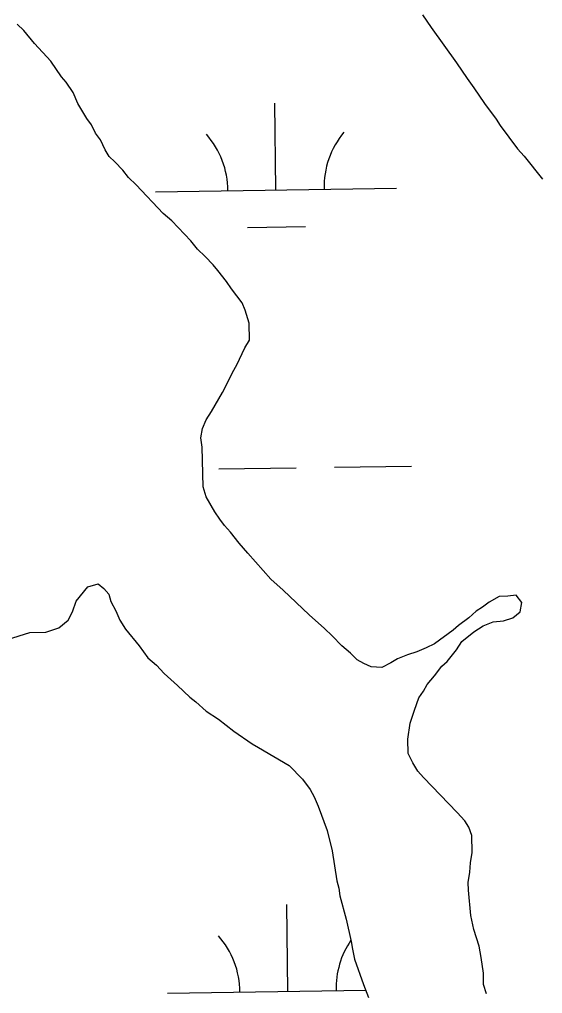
# Model space of a CAD drawing. Extents: x 3807117 to 3845308, y 337856 to 363736.
# Drawn here: x 3835153 to 3835370.3, y 359355.5 to 359759.8 of the extents above; entities that cross this region are included whole.
import ezdxf

# ---------------------------------------------------------------- set-up
doc = ezdxf.new("R2010")
doc.units = 0
doc.layers.add('V-TOPO-SHOR', color=7, linetype='Continuous')
doc.layers.add('V-WETL-SWMP', color=7, linetype='Continuous')

msp = doc.modelspace()

# ---------------------------------------------------------------- linework, layer by layer
at = {"layer": 'V-TOPO-SHOR'}
for p, q in [((3835320.4, 359761.8), (3835324.03, 359756.43)), ((3835154.84, 359755.19), (3835152.05, 359757.86)), ((3835159.25, 359749.83), (3835154.84, 359755.19)), ((3835324.03, 359756.43), (3835334.49, 359741.85)), ((3835166.04, 359742.58), (3835159.25, 359749.83)), ((3835170.47, 359736.06), (3835166.04, 359742.58)), ((3835334.49, 359741.85), (3835338.93, 359735.33)), ((3835172.47, 359733.76), (3835170.47, 359736.06)), ((3835175.3, 359729.54), (3835172.47, 359733.76)), ((3835338.93, 359735.33), (3835341.74, 359731.49)), ((3835177.35, 359724.91), (3835175.3, 359729.54)), ((3835341.74, 359731.49), (3835346.18, 359724.97)), ((3835181, 359718.76), (3835177.35, 359724.91)), ((3835346.18, 359724.97), (3835351, 359718.45)), ((3835183.01, 359716.08), (3835181, 359718.76)), ((3835351, 359718.45), (3835352.62, 359715.76)), ((3835184.65, 359712.61), (3835183.01, 359716.08)), ((3835186.65, 359709.92), (3835184.65, 359712.61)), ((3835352.62, 359715.76), (3835359.85, 359706.18)), ((3835188.7, 359705.68), (3835186.65, 359709.92)), ((3835190.32, 359702.99), (3835188.7, 359705.68)), ((3835359.85, 359706.18), (3835362.65, 359703.13)), ((3835192.71, 359700.71), (3835190.32, 359702.99)), ((3835195.91, 359697.27), (3835192.71, 359700.71)), ((3835362.65, 359703.13), (3835370.27, 359693.56)), ((3835198.31, 359694.21), (3835195.91, 359697.27)), ((3835201.5, 359691.16), (3835198.31, 359694.21)), ((3835212.68, 359679.33), (3835201.5, 359691.16)), ((3835216.26, 359676.3), (3835212.68, 359679.33)), ((3835224.24, 359667.9), (3835216.26, 359676.3)), ((3835227.05, 359664.46), (3835224.24, 359667.9)), ((3835230.23, 359661.41), (3835227.05, 359664.46)), ((3835233.43, 359657.98), (3835230.23, 359661.41)), ((3835235.43, 359655.68), (3835233.43, 359657.98)), ((3835239.04, 359651.09), (3835235.43, 359655.68)), ((3835241.06, 359648.02), (3835239.04, 359651.09)), ((3835245.48, 359642.27), (3835241.06, 359648.02)), ((3835246.72, 359639.18), (3835245.48, 359642.27)), ((3835248.4, 359633.76), (3835246.72, 359639.18)), ((3835248.56, 359626.75), (3835248.4, 359633.76)), ((3835243.33, 359616.5), (3835246.68, 359623.59)), ((3835246.68, 359623.59), (3835248.56, 359626.75)), ((3835241.45, 359613.34), (3835243.33, 359616.5)), ((3835239.97, 359610.19), (3835241.45, 359613.34)), ((3835237.35, 359605.06), (3835239.97, 359610.19)), ((3835232.86, 359597.17), (3835237.35, 359605.06)), ((3835230.6, 359593.61), (3835232.86, 359597.17)), ((3835229.12, 359590.07), (3835230.6, 359593.61)), ((3835228.43, 359586.15), (3835229.12, 359590.07)), ((3835228.91, 359582.27), (3835228.43, 359586.15)), ((3835229.28, 359565.91), (3835228.91, 359582.27)), ((3835230.54, 359561.65), (3835229.28, 359565.91)), ((3835234.19, 359555.5), (3835230.54, 359561.65)), ((3835236.21, 359552.42), (3835234.19, 359555.5)), ((3835238.22, 359549.74), (3835236.21, 359552.42)), ((3835240.62, 359547.07), (3835238.22, 359549.74)), ((3835244.23, 359542.47), (3835240.62, 359547.07)), ((3835247.83, 359538.27), (3835244.23, 359542.47)), ((3835257.43, 359527.57), (3835247.83, 359538.27)), ((3835262.6, 359523.01), (3835257.43, 359527.57)), ((3835176.57, 359518.34), (3835181.5, 359524.29)), ((3835181.5, 359524.29), (3835185.76, 359525.56)), ((3835185.76, 359525.56), (3835188.14, 359523.67)), ((3835188.14, 359523.67), (3835190.14, 359521.37)), ((3835273.35, 359512.73), (3835262.6, 359523.01)), ((3835175.11, 359514.02), (3835176.57, 359518.34)), ((3835190.14, 359521.37), (3835190.99, 359518.27)), ((3835352.29, 359520.37), (3835348.06, 359517.93)), ((3835355.8, 359520.45), (3835352.29, 359520.37)), ((3835359.3, 359520.91), (3835355.8, 359520.45)), ((3835361.7, 359517.85), (3835359.3, 359520.91)), ((3835190.99, 359518.27), (3835193.03, 359514.42)), ((3835193.03, 359514.42), (3835194.67, 359510.56)), ((3835342.69, 359514.3), (3835339.63, 359511.51)), ((3835345.38, 359515.92), (3835342.69, 359514.3)), ((3835348.06, 359517.93), (3835345.38, 359515.92)), ((3835361.01, 359513.94), (3835361.7, 359517.85)), ((3835169.42, 359507.26), (3835173.24, 359510.47)), ((3835173.24, 359510.47), (3835175.11, 359514.02)), ((3835194.67, 359510.56), (3835197.1, 359506.72)), ((3835279.72, 359507.03), (3835273.35, 359512.73)), ((3835339.63, 359511.51), (3835335.42, 359508.29)), ((3835349.8, 359509.79), (3835354.08, 359510.27)), ((3835354.08, 359510.27), (3835357.95, 359511.53)), ((3835357.95, 359511.53), (3835361.01, 359513.94)), ((3835164, 359505.58), (3835169.42, 359507.26)), ((3835197.1, 359506.72), (3835202.71, 359499.83)), ((3835282.9, 359503.99), (3835279.72, 359507.03)), ((3835333.13, 359506.29), (3835325.46, 359500.66)), ((3835335.42, 359508.29), (3835333.13, 359506.29)), ((3835341.71, 359505.71), (3835345.56, 359508.13)), ((3835345.56, 359508.13), (3835349.8, 359509.79)), ((3835148.09, 359502.49), (3835157.38, 359505.43)), ((3835157.38, 359505.43), (3835164, 359505.58)), ((3835286.89, 359499.79), (3835282.9, 359503.99)), ((3835336.74, 359501.7), (3835341.71, 359505.71)), ((3835202.71, 359499.83), (3835206.33, 359494.85)), ((3835290.47, 359496.75), (3835286.89, 359499.79)), ((3835321.99, 359499.02), (3835318.13, 359497.38)), ((3835325.46, 359500.66), (3835321.99, 359499.02)), ((3835330.69, 359493.38), (3835334.48, 359498.14)), ((3835334.48, 359498.14), (3835336.74, 359501.7)), ((3835206.33, 359494.85), (3835209.91, 359491.81)), ((3835293.26, 359494.09), (3835290.47, 359496.75)), ((3835296.02, 359492.59), (3835293.26, 359494.09)), ((3835310.01, 359494.47), (3835307.32, 359492.85)), ((3835314.26, 359496.12), (3835310.01, 359494.47)), ((3835318.13, 359497.38), (3835314.26, 359496.12)), ((3835209.91, 359491.81), (3835213.1, 359488.38)), ((3835299.17, 359491.1), (3835296.02, 359492.59)), ((3835303.47, 359490.81), (3835299.17, 359491.1)), ((3835307.32, 359492.85), (3835303.47, 359490.81)), ((3835325.37, 359487.41), (3835328.4, 359491.37)), ((3835328.4, 359491.37), (3835330.69, 359493.38)), ((3835213.1, 359488.38), (3835218.67, 359483.43)), ((3835322.33, 359483.83), (3835325.37, 359487.41)), ((3835218.67, 359483.43), (3835223.85, 359478.49)), ((3835320.84, 359481.07), (3835322.33, 359483.83)), ((3835223.85, 359478.49), (3835226.23, 359476.59)), ((3835317.12, 359473.19), (3835318.95, 359478.3)), ((3835318.95, 359478.3), (3835320.84, 359481.07)), ((3835226.23, 359476.59), (3835230.61, 359472.79)), ((3835230.61, 359472.79), (3835235.75, 359469.4)), ((3835315.29, 359467.69), (3835317.12, 359473.19)), ((3835235.75, 359469.4), (3835242.1, 359464.48)), ((3835314.27, 359461.05), (3835315.29, 359467.69)), ((3835242.1, 359464.48), (3835249.62, 359459.19)), ((3835249.62, 359459.19), (3835252.38, 359457.7)), ((3835252.38, 359457.7), (3835265.02, 359450.19)), ((3835314.41, 359455.2), (3835314.27, 359461.05)), ((3835316.44, 359451.35), (3835314.41, 359455.2)), ((3835265.02, 359450.19), (3835270.61, 359444.47)), ((3835318.47, 359447.89), (3835316.44, 359451.35)), ((3835320.87, 359445.22), (3835318.47, 359447.89)), ((3835270.61, 359444.47), (3835273.82, 359440.25)), ((3835334.84, 359430.72), (3835320.87, 359445.22)), ((3835273.82, 359440.25), (3835275.45, 359437.17)), ((3835275.45, 359437.17), (3835277.1, 359433.31)), ((3835277.1, 359433.31), (3835280.83, 359423.26)), ((3835338.03, 359427.29), (3835334.84, 359430.72)), ((3835339.65, 359424.6), (3835338.03, 359427.29)), ((3835280.83, 359423.26), (3835282.97, 359414.74)), ((3835340.9, 359421.12), (3835339.65, 359424.6)), ((3835341.06, 359414.1), (3835340.9, 359421.12)), ((3835282.97, 359414.74), (3835284.81, 359402.31)), ((3835340.38, 359409.8), (3835341.06, 359414.1)), ((3835340.07, 359405.9), (3835340.38, 359409.8)), ((3835339.39, 359401.6), (3835340.07, 359405.9)), ((3835284.81, 359402.31), (3835285.66, 359399.21)), ((3835339.46, 359398.48), (3835339.39, 359401.6)), ((3835285.66, 359399.21), (3835286.12, 359396.1)), ((3835340.48, 359387.98), (3835339.46, 359398.48)), ((3835286.12, 359396.1), (3835288.68, 359386.42)), ((3835288.68, 359386.42), (3835290.84, 359377.11)), ((3835341.78, 359382.16), (3835340.48, 359387.98)), ((3835343.89, 359375.2), (3835341.78, 359382.16)), ((3835290.84, 359377.11), (3835291.3, 359374.01)), ((3835291.3, 359374.01), (3835292.18, 359369.74)), ((3835344.77, 359370.54), (3835343.89, 359375.2)), ((3835292.18, 359369.74), (3835295.92, 359359.3)), ((3835345.7, 359363.93), (3835344.77, 359370.54)), ((3835345.81, 359359.26), (3835345.7, 359363.93)), ((3835295.92, 359359.3), (3835297.99, 359353.89)), ((3835347.06, 359355.39), (3835345.81, 359359.26))]:
    msp.add_line(p, q, dxfattribs=at)
at = {"layer": 'V-WETL-SWMP'}
for p, q in [((3835320.4, 359761.8), (3835324.03, 359756.43)), ((3835154.84, 359755.19), (3835152.05, 359757.86)), ((3835159.25, 359749.83), (3835154.84, 359755.19)), ((3835324.03, 359756.43), (3835334.49, 359741.85)), ((3835166.04, 359742.58), (3835159.25, 359749.83)), ((3835170.47, 359736.06), (3835166.04, 359742.58)), ((3835334.49, 359741.85), (3835338.93, 359735.33)), ((3835172.47, 359733.76), (3835170.47, 359736.06)), ((3835175.3, 359729.54), (3835172.47, 359733.76)), ((3835338.93, 359735.33), (3835341.74, 359731.49)), ((3835177.35, 359724.91), (3835175.3, 359729.54)), ((3835341.74, 359731.49), (3835346.18, 359724.97)), ((3835181, 359718.76), (3835177.35, 359724.91)), ((3835259.58, 359689.09), (3835259.04, 359725.09)), ((3835346.18, 359724.97), (3835351, 359718.45)), ((3835183.01, 359716.08), (3835181, 359718.76)), ((3835351, 359718.45), (3835352.62, 359715.76)), ((3835184.65, 359712.61), (3835183.01, 359716.08)), ((3835186.65, 359709.92), (3835184.65, 359712.61)), ((3835352.62, 359715.76), (3835359.85, 359706.18)), ((3835188.7, 359705.68), (3835186.65, 359709.92)), ((3835190.32, 359702.99), (3835188.7, 359705.68)), ((3835359.85, 359706.18), (3835362.65, 359703.13)), ((3835192.71, 359700.71), (3835190.32, 359702.99)), ((3835195.91, 359697.27), (3835192.71, 359700.71)), ((3835362.65, 359703.13), (3835370.27, 359693.56)), ((3835198.31, 359694.21), (3835195.91, 359697.27)), ((3835201.5, 359691.16), (3835198.31, 359694.21)), ((3835212.68, 359679.33), (3835201.5, 359691.16)), ((3835209.58, 359688.34), (3835309.57, 359689.84)), ((3835216.26, 359676.3), (3835212.68, 359679.33)), ((3835224.24, 359667.9), (3835216.26, 359676.3)), ((3835247.81, 359673.48), (3835271.81, 359673.84)), ((3835227.05, 359664.46), (3835224.24, 359667.9)), ((3835230.23, 359661.41), (3835227.05, 359664.46)), ((3835233.43, 359657.98), (3835230.23, 359661.41)), ((3835235.43, 359655.68), (3835233.43, 359657.98)), ((3835239.04, 359651.09), (3835235.43, 359655.68)), ((3835241.06, 359648.02), (3835239.04, 359651.09)), ((3835245.48, 359642.27), (3835241.06, 359648.02)), ((3835246.72, 359639.18), (3835245.48, 359642.27)), ((3835248.4, 359633.76), (3835246.72, 359639.18)), ((3835248.56, 359626.75), (3835248.4, 359633.76)), ((3835243.33, 359616.5), (3835246.68, 359623.59)), ((3835246.68, 359623.59), (3835248.56, 359626.75)), ((3835241.45, 359613.34), (3835243.33, 359616.5)), ((3835239.97, 359610.19), (3835241.45, 359613.34)), ((3835237.35, 359605.06), (3835239.97, 359610.19)), ((3835232.86, 359597.17), (3835237.35, 359605.06)), ((3835230.6, 359593.61), (3835232.86, 359597.17)), ((3835229.12, 359590.07), (3835230.6, 359593.61)), ((3835228.43, 359586.15), (3835229.12, 359590.07)), ((3835228.91, 359582.27), (3835228.43, 359586.15)), ((3835229.28, 359565.91), (3835228.91, 359582.27)), ((3835235.9, 359573.29), (3835267.9, 359573.77)), ((3835283.89, 359574.01), (3835315.89, 359574.49)), ((3835230.54, 359561.65), (3835229.28, 359565.91)), ((3835234.19, 359555.5), (3835230.54, 359561.65)), ((3835236.21, 359552.42), (3835234.19, 359555.5)), ((3835238.22, 359549.74), (3835236.21, 359552.42)), ((3835240.62, 359547.07), (3835238.22, 359549.74)), ((3835244.23, 359542.47), (3835240.62, 359547.07)), ((3835247.83, 359538.27), (3835244.23, 359542.47)), ((3835257.43, 359527.57), (3835247.83, 359538.27)), ((3835262.6, 359523.01), (3835257.43, 359527.57)), ((3835176.57, 359518.34), (3835181.5, 359524.29)), ((3835181.5, 359524.29), (3835185.76, 359525.56)), ((3835185.76, 359525.56), (3835188.14, 359523.67)), ((3835188.14, 359523.67), (3835190.14, 359521.37)), ((3835273.35, 359512.73), (3835262.6, 359523.01)), ((3835175.11, 359514.02), (3835176.57, 359518.34)), ((3835190.14, 359521.37), (3835190.99, 359518.27)), ((3835352.29, 359520.37), (3835348.06, 359517.93)), ((3835355.8, 359520.45), (3835352.29, 359520.37)), ((3835359.3, 359520.91), (3835355.8, 359520.45)), ((3835361.7, 359517.85), (3835359.3, 359520.91)), ((3835190.99, 359518.27), (3835193.03, 359514.42)), ((3835193.03, 359514.42), (3835194.67, 359510.56)), ((3835342.69, 359514.3), (3835339.63, 359511.51)), ((3835345.38, 359515.92), (3835342.69, 359514.3)), ((3835348.06, 359517.93), (3835345.38, 359515.92)), ((3835361.01, 359513.94), (3835361.7, 359517.85)), ((3835169.42, 359507.26), (3835173.24, 359510.47)), ((3835173.24, 359510.47), (3835175.11, 359514.02)), ((3835194.67, 359510.56), (3835197.1, 359506.72)), ((3835279.72, 359507.03), (3835273.35, 359512.73)), ((3835339.63, 359511.51), (3835335.42, 359508.29)), ((3835349.8, 359509.79), (3835354.08, 359510.27)), ((3835354.08, 359510.27), (3835357.95, 359511.53)), ((3835357.95, 359511.53), (3835361.01, 359513.94)), ((3835164, 359505.58), (3835169.42, 359507.26)), ((3835197.1, 359506.72), (3835202.71, 359499.83)), ((3835282.9, 359503.99), (3835279.72, 359507.03)), ((3835333.13, 359506.29), (3835325.46, 359500.66)), ((3835335.42, 359508.29), (3835333.13, 359506.29)), ((3835341.71, 359505.71), (3835345.56, 359508.13)), ((3835345.56, 359508.13), (3835349.8, 359509.79)), ((3835148.09, 359502.49), (3835157.38, 359505.43)), ((3835157.38, 359505.43), (3835164, 359505.58)), ((3835286.89, 359499.79), (3835282.9, 359503.99)), ((3835336.74, 359501.7), (3835341.71, 359505.71)), ((3835202.71, 359499.83), (3835206.33, 359494.85)), ((3835290.47, 359496.75), (3835286.89, 359499.79)), ((3835321.99, 359499.02), (3835318.13, 359497.38)), ((3835325.46, 359500.66), (3835321.99, 359499.02)), ((3835330.69, 359493.38), (3835334.48, 359498.14)), ((3835334.48, 359498.14), (3835336.74, 359501.7)), ((3835206.33, 359494.85), (3835209.91, 359491.81)), ((3835293.26, 359494.09), (3835290.47, 359496.75)), ((3835296.02, 359492.59), (3835293.26, 359494.09)), ((3835310.01, 359494.47), (3835307.32, 359492.85)), ((3835314.26, 359496.12), (3835310.01, 359494.47)), ((3835318.13, 359497.38), (3835314.26, 359496.12)), ((3835209.91, 359491.81), (3835213.1, 359488.38)), ((3835299.17, 359491.1), (3835296.02, 359492.59)), ((3835303.47, 359490.81), (3835299.17, 359491.1)), ((3835307.32, 359492.85), (3835303.47, 359490.81)), ((3835325.37, 359487.41), (3835328.4, 359491.37)), ((3835328.4, 359491.37), (3835330.69, 359493.38)), ((3835213.1, 359488.38), (3835218.67, 359483.43)), ((3835322.33, 359483.83), (3835325.37, 359487.41)), ((3835218.67, 359483.43), (3835223.85, 359478.49)), ((3835320.84, 359481.07), (3835322.33, 359483.83)), ((3835223.85, 359478.49), (3835226.23, 359476.59)), ((3835317.12, 359473.19), (3835318.95, 359478.3)), ((3835318.95, 359478.3), (3835320.84, 359481.07)), ((3835226.23, 359476.59), (3835230.61, 359472.79)), ((3835230.61, 359472.79), (3835235.75, 359469.4)), ((3835315.29, 359467.69), (3835317.12, 359473.19)), ((3835235.75, 359469.4), (3835242.1, 359464.48)), ((3835314.27, 359461.05), (3835315.29, 359467.69)), ((3835242.1, 359464.48), (3835249.62, 359459.19)), ((3835249.62, 359459.19), (3835252.38, 359457.7)), ((3835252.38, 359457.7), (3835265.02, 359450.19)), ((3835314.41, 359455.2), (3835314.27, 359461.05)), ((3835316.44, 359451.35), (3835314.41, 359455.2)), ((3835265.02, 359450.19), (3835270.61, 359444.47)), ((3835318.47, 359447.89), (3835316.44, 359451.35)), ((3835320.87, 359445.22), (3835318.47, 359447.89)), ((3835270.61, 359444.47), (3835273.82, 359440.25)), ((3835334.84, 359430.72), (3835320.87, 359445.22)), ((3835273.82, 359440.25), (3835275.45, 359437.17)), ((3835275.45, 359437.17), (3835277.1, 359433.31)), ((3835277.1, 359433.31), (3835280.83, 359423.26)), ((3835338.03, 359427.29), (3835334.84, 359430.72)), ((3835339.65, 359424.6), (3835338.03, 359427.29)), ((3835280.83, 359423.26), (3835282.97, 359414.74)), ((3835340.9, 359421.12), (3835339.65, 359424.6)), ((3835341.06, 359414.1), (3835340.9, 359421.12)), ((3835282.97, 359414.74), (3835284.81, 359402.31)), ((3835340.38, 359409.8), (3835341.06, 359414.1)), ((3835340.07, 359405.9), (3835340.38, 359409.8)), ((3835339.39, 359401.6), (3835340.07, 359405.9)), ((3835284.81, 359402.31), (3835285.66, 359399.21)), ((3835339.46, 359398.48), (3835339.39, 359401.6)), ((3835285.66, 359399.21), (3835286.12, 359396.1)), ((3835340.48, 359387.98), (3835339.46, 359398.48)), ((3835286.12, 359396.1), (3835288.68, 359386.42)), ((3835264.56, 359356.45), (3835264.02, 359392.45)), ((3835288.68, 359386.42), (3835290.84, 359377.11)), ((3835341.78, 359382.16), (3835340.48, 359387.98)), ((3835343.89, 359375.2), (3835341.78, 359382.16)), ((3835290.84, 359377.11), (3835291.3, 359374.01)), ((3835291.3, 359374.01), (3835292.18, 359369.74)), ((3835344.77, 359370.54), (3835343.89, 359375.2)), ((3835292.18, 359369.74), (3835295.92, 359359.3)), ((3835345.7, 359363.93), (3835344.77, 359370.54)), ((3835345.81, 359359.26), (3835345.7, 359363.93)), ((3835214.57, 359355.7), (3835296.83, 359356.94)), ((3835295.92, 359359.3), (3835297.99, 359353.89)), ((3835347.06, 359355.39), (3835345.81, 359359.26))]:
    msp.add_line(p, q, dxfattribs=at)
for centre, start, end in [((3835314.81, 359690.39), 140.0865, 181.6302), ((3835204.33, 359688.74), 0.0865, 41.6302), ((3835209.32, 359356.1), 0.0865, 41.6302), ((3835319.79, 359357.75), 145.5888, 181.6302)]:
    msp.add_arc(centre, 35.25, start, end, dxfattribs=at)

doc.saveas('drawing.dxf')
